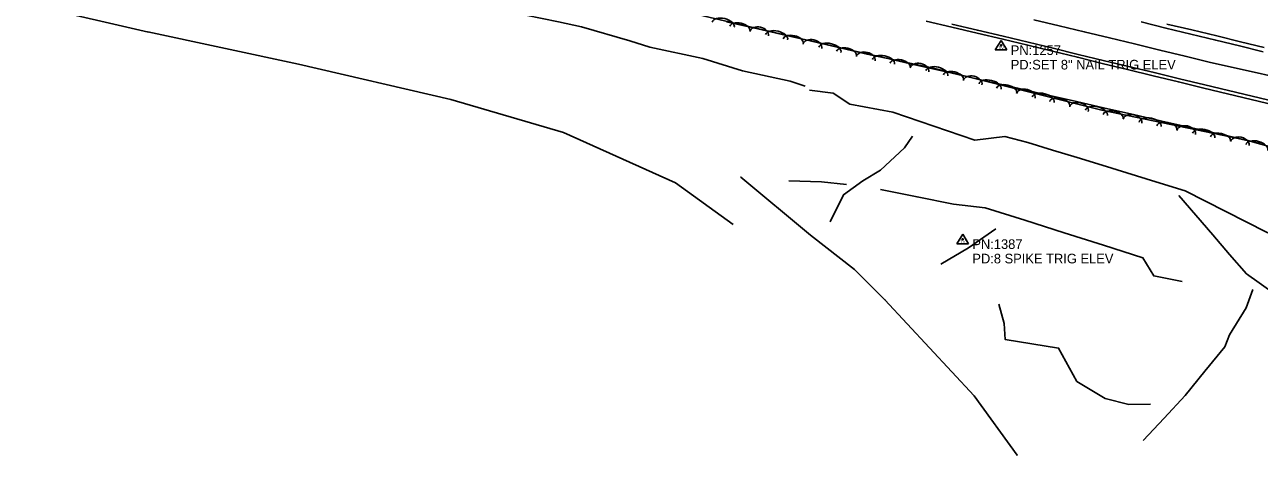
# Model space of a CAD drawing. Extents: x 1441650 to 1491889, y 345904 to 358319.
# Drawn here: x 1472209 to 1472850, y 348014 to 348237 of the extents above; entities that cross this region are included whole.
import ezdxf

# ---------------------------------------------------------------- set-up
doc = ezdxf.new("R2010")
doc.units = 0
for name, color, linetype in [('S_DITCHLINE', 7, 'Continuous'), ('S_EDGE_PAVEMENT', 7, 'Continuous'), ('S_FIBER_OPTIC_CABLE', 7, 'Continuous'), ('S_PAVEMENT_CROWN', 7, 'Continuous'), ('S_SECONDARY_CTL', 7, 'Continuous'), ('S_SECONDARY_CTL_ANNOT', 7, 'Continuous'), ('S_SHOULDER', 7, 'Continuous'), ('S_STREAM', 7, 'Continuous'), ('S_TRAILS', 7, 'Continuous'), ('S_TREE', 7, 'Continuous'), ('S_UTL_PT_SYM', 7, 'Continuous')]:
    doc.layers.add(name, color=color, linetype=linetype)

msp = doc.modelspace()

# ---------------------------------------------------------------- linework, layer by layer
at = {"layer": 'S_DITCHLINE'}
for points in [[(1472616.6, 348203.12), (1472628.91, 348201.58), (1472637.6, 348195.86), (1472659.92, 348191.68), (1472681.16, 348184.42), (1472702.41, 348177.15), (1472717.98, 348179), (1472729.89, 348175.86), (1472742.73, 348171.96), (1472755.57, 348168.06), (1472768.41, 348164.16), (1472781.26, 348160.26), (1472796.37, 348155.58), (1472811.49, 348150.89), (1472832.6, 348140.15), (1472853.72, 348129.4), (1472868.11, 348123.36), (1472882.49, 348117.31), (1472895.91, 348115.75), (1472909.33, 348114.19), (1472926.94, 348101.23), (1472915.49, 348083.35)], [(1472627.34, 348134.75), (1472634.2, 348148.83), (1472644.27, 348156.1), (1472653.43, 348161.61), (1472665.81, 348173.1), (1472670.12, 348179.17)], [(1472605.85, 348156.08), (1472622.77, 348155.53), (1472635.81, 348154.19)], [(1472653.52, 348151.57), (1472672.44, 348147.72), (1472691.37, 348143.87), (1472707.82, 348141.98), (1472728.26, 348135.53), (1472748.71, 348129.07), (1472769.16, 348122.61), (1472789.6, 348116.15), (1472795.24, 348106.65), (1472809.97, 348103.86)], [(1472808.21, 348148.34), (1472817.02, 348138.17), (1472825.82, 348128.01), (1472834.62, 348117.85), (1472843.42, 348107.69), (1472857.66, 348097.47), (1472871.9, 348087.25), (1472889.17, 348076.51), (1472906.43, 348065.77), (1472912.14, 348070), (1472925.33, 348055.15), (1472936.49, 348047.81)], [(1472684.7, 348112.7), (1472699.11, 348121.19), (1472713.24, 348131.17)], [(1472789.72, 348021.33), (1472800.65, 348032.93), (1472811.57, 348044.53), (1472821.83, 348057.18), (1472832.1, 348069.83), (1472834.49, 348076.18), (1472843.22, 348090.2), (1472846.64, 348099.56)], [(1472714.78, 348092.04), (1472717.7, 348081.91), (1472718.13, 348073.72), (1472731.99, 348071.48), (1472745.84, 348069.23), (1472755.31, 348051.94), (1472770.02, 348042.99), (1472782.27, 348040), (1472793.51, 348040.09)]]:
    msp.add_lwpolyline(points, dxfattribs=at)
at = {"layer": 'S_EDGE_PAVEMENT'}
for points in [[(1472690.46, 348237.39), (1472703.74, 348234.23), (1472717.03, 348231.08), (1472730.02, 348227.95), (1472743, 348224.81), (1472755.99, 348221.68), (1472768.97, 348218.55), (1472782.18, 348215.37), (1472795.39, 348212.18), (1472808.6, 348209), (1472821.81, 348205.81), (1472834.09, 348202.88), (1472846.37, 348199.95), (1472858.65, 348197.02)], [(1472788.64, 348238.49), (1472801.56, 348235.33), (1472814.47, 348232.17), (1472827.39, 348229.01), (1472839.71, 348226.04), (1472852.03, 348223.07)]]:
    msp.add_lwpolyline(points, dxfattribs=at)
at = {"layer": 'S_FIBER_OPTIC_CABLE'}
for p, q in [((1472581.02, 348158), (1472617.03, 348127.82)), ((1472617.03, 348127.82), (1472639.9, 348109.93)), ((1472639.9, 348109.93), (1472655.7, 348094.29)), ((1472655.7, 348094.29), (1472702.05, 348044.37)), ((1472702.05, 348044.37), (1472724.31, 348013.62))]:
    msp.add_line(p, q, dxfattribs=at)
at = {"layer": 'S_PAVEMENT_CROWN'}
msp.add_lwpolyline([(1472733.06, 348239.59), (1472746.12, 348236.49), (1472759.17, 348233.39), (1472772.22, 348230.28), (1472785.33, 348227.1), (1472798.44, 348223.91), (1472811.54, 348220.72), (1472824.65, 348217.53), (1472848.88, 348212.01), (1472873.11, 348206.48)], dxfattribs=at)
at = {"layer": 'S_SECONDARY_CTL'}
for p, q in [((1472716.03, 348228.93), (1472713.02, 348223.98)), ((1472716.03, 348228.93), (1472718.97, 348223.98)), ((1472713.02, 348223.98), (1472718.97, 348223.98)), ((1472696.11, 348128.29), (1472693.1, 348123.34)), ((1472696.11, 348128.29), (1472699.05, 348123.34)), ((1472693.1, 348123.34), (1472699.05, 348123.34))]:
    msp.add_line(p, q, dxfattribs=at)
for centre, radius in [((1472716.03, 348226.32), 0.311), ((1472716.03, 348226.32), 0.183), ((1472716.03, 348226.32), 0.103), ((1472696.11, 348125.68), 0.311), ((1472696.11, 348125.68), 0.183), ((1472696.11, 348125.68), 0.103)]:
    msp.add_circle(centre, radius, dxfattribs=at)
at = {"layer": 'S_SHOULDER'}
for points in [[(1472677.09, 348238.87), (1472690.39, 348235.79), (1472703.68, 348232.7), (1472716.98, 348229.62), (1472729.85, 348226.46), (1472742.73, 348223.31), (1472755.6, 348220.15), (1472768.47, 348217), (1472781.68, 348213.79), (1472794.88, 348210.58), (1472808.08, 348207.36), (1472821.28, 348204.15), (1472833.55, 348201.19), (1472845.82, 348198.23), (1472858.09, 348195.27)], [(1472802.04, 348237.42), (1472815, 348234.34), (1472827.97, 348231.25), (1472840.27, 348228.21), (1472852.57, 348225.17)]]:
    msp.add_lwpolyline(points, dxfattribs=at)
at = {"layer": 'S_STREAM'}
msp.add_lwpolyline([(1472444.13, 348247.75), (1472469.43, 348242.08), (1472486.34, 348238.54), (1472498.34, 348236.03), (1472523.41, 348228.72), (1472533.78, 348225.4), (1472561.32, 348219.45), (1472581.83, 348213.08), (1472606.48, 348207.84), (1472614.36, 348205.22)], dxfattribs=at)
at = {"layer": 'S_TRAILS'}
for points in [[(1472273.61, 348233.27), (1472215.87, 348246.47), (1472188.1, 348241.1), (1472144.88, 348248.22), (1472094.13, 348259.02), (1472055.89, 348267.66)], [(1472577.05, 348133.43), (1472547.14, 348154.91), (1472488.87, 348181.09), (1472430.5, 348198.21), (1472351.43, 348216.58), (1472273.19, 348233.41)]]:
    msp.add_lwpolyline(points, dxfattribs=at)
at = {"layer": 'S_TREE'}
for points in [[(1472310.15, 348303.67), (1472465.08, 348263.44), (1472535.44, 348247.8), (1472646.52, 348221.7), (1472680.95, 348214.5), (1472768.25, 348192.77), (1472844.04, 348176.91), (1472901.65, 348160.68), (1472928, 348153.12), (1472974.47, 348131.25), (1472985.82, 348129), (1472989.26, 348142.93), (1473004.35, 348152.55), (1473012.14, 348148.07), (1473011.33, 348127.41), (1473005.74, 348100.7), (1472997.92, 348078.83), (1472968.79, 348050.92), (1472925.63, 348015.56)], [(1472573.53, 348238.63), (1472589.83, 348234.91), (1472606.13, 348231.19), (1472622.43, 348227.47), (1472638.73, 348223.75), (1472655.03, 348220.03), (1472671.33, 348216.31), (1472687.63, 348212.6), (1472703.93, 348208.88), (1472720.24, 348205.16), (1472736.54, 348201.44), (1472752.84, 348197.72), (1472769.14, 348194), (1472785.44, 348190.28), (1472801.74, 348186.56), (1472818.04, 348182.84), (1472834.34, 348179.12), (1472850.64, 348175.41)], [(1472573.53, 348238.63), (1472589.83, 348234.91), (1472606.13, 348231.19), (1472622.43, 348227.47), (1472638.73, 348223.75), (1472655.03, 348220.04), (1472671.33, 348216.32), (1472687.64, 348212.6), (1472703.94, 348208.88), (1472720.24, 348205.16), (1472736.54, 348201.44), (1472752.84, 348197.72), (1472769.14, 348194), (1472785.44, 348190.28), (1472801.74, 348186.56), (1472818.04, 348182.85), (1472834.34, 348179.13), (1472850.64, 348175.41)]]:
    msp.add_lwpolyline(points, dxfattribs=at)
for centre, major_axis, ratio, start_param, end_param in [((1472571.86, 348237.06), (-5.71, 1.34), 0.55004, 3.141593, 6.283185), ((1472580.49, 348235.03), (-5.2, 1.22), 0.54066, 3.141593, 6.283185), ((1472590.46, 348232.42), (-4.82, 1.13), 0.685261, 3.141593, 6.283185), ((1472599.53, 348230.56), (-5.71, 1.34), 0.55004, 3.141593, 6.283185), ((1472608.17, 348228.53), (-5.2, 1.22), 0.54066, 3.141593, 6.283185), ((1472618.13, 348225.92), (-4.82, 1.13), 0.685261, 3.141593, 6.283185), ((1472627.21, 348224.06), (-5.71, 1.34), 0.55004, 3.141593, 6.283185), ((1472635.84, 348222.03), (-5.2, 1.22), 0.54066, 3.141593, 6.283185), ((1472645.81, 348219.42), (-4.82, 1.13), 0.685261, 3.141593, 6.283185), ((1472654.98, 348217.76), (-5.74, 1.2), 0.550037, 3.141593, 6.283185), ((1472663.66, 348215.95), (-5.23, 1.1), 0.540657, 3.141593, 6.283185), ((1472673.69, 348213.58), (-4.85, 1.02), 0.685257, 3.141593, 6.283185), ((1472682.71, 348211.87), (-5.69, 1.42), 0.550041, 3.141593, 6.283185), ((1472691.31, 348209.73), (-5.19, 1.29), 0.540661, 3.141593, 6.283185), ((1472701.25, 348206.99), (-4.81, 1.2), 0.685263, 3.141593, 6.283185), ((1472710.29, 348205.01), (-5.69, 1.42), 0.550041, 3.141593, 6.283185), ((1472718.9, 348202.87), (-5.19, 1.29), 0.540661, 3.141593, 6.283185), ((1472728.83, 348200.12), (-4.81, 1.2), 0.685263, 3.141593, 6.283185), ((1472737.88, 348198.14), (-5.69, 1.42), 0.550041, 3.141593, 6.283185), ((1472746.49, 348196), (-5.19, 1.29), 0.540661, 3.141593, 6.283185), ((1472756.42, 348193.26), (-4.81, 1.2), 0.685263, 3.141593, 6.283185), ((1472765.47, 348191.28), (-5.69, 1.42), 0.550041, 3.141593, 6.283185), ((1472774.2, 348189.36), (-5.23, 1.1), 0.540657, 3.141586, 6.283179), ((1472784.23, 348186.99), (-4.85, 1.02), 0.685258, 3.141581, 6.283174), ((1472793.35, 348185.35), (-5.74, 1.2), 0.550037, 3.141586, 6.283178), ((1472802.03, 348183.53), (-5.23, 1.1), 0.540657, 3.141586, 6.283179), ((1472812.06, 348181.17), (-4.85, 1.02), 0.685258, 3.141581, 6.283174), ((1472821.17, 348179.52), (-5.74, 1.2), 0.550037, 3.141586, 6.283178), ((1472829.85, 348177.71), (-5.23, 1.1), 0.540657, 3.141586, 6.283179), ((1472839.88, 348175.34), (-4.85, 1.02), 0.685258, 3.141581, 6.283174), ((1472848.77, 348173.37), (-5.65, 1.59), 0.550047, 3.141622, 6.283214)]:
    msp.add_ellipse(centre, major_axis=major_axis, ratio=ratio, start_param=start_param, end_param=end_param, dxfattribs=at)
at = {"layer": 'S_UTL_PT_SYM'}
for points in [[(1472581.02, 348158), (1472581.02, 348158.05), (1472581.02, 348158), (1472580.97, 348158), (1472581.02, 348158), (1472581.02, 348157.95), (1472581.02, 348158), (1472581.07, 348158)], [(1472617.03, 348127.82), (1472617.03, 348127.87), (1472617.03, 348127.82), (1472616.98, 348127.82), (1472617.03, 348127.82), (1472617.03, 348127.77), (1472617.03, 348127.82), (1472617.08, 348127.82)], [(1472639.9, 348109.93), (1472639.9, 348109.98), (1472639.9, 348109.93), (1472639.85, 348109.93), (1472639.9, 348109.93), (1472639.9, 348109.88), (1472639.9, 348109.93), (1472639.95, 348109.93)], [(1472655.7, 348094.29), (1472655.7, 348094.34), (1472655.7, 348094.29), (1472655.65, 348094.29), (1472655.7, 348094.29), (1472655.7, 348094.24), (1472655.7, 348094.29), (1472655.75, 348094.29)], [(1472702.05, 348044.37), (1472702.05, 348044.42), (1472702.05, 348044.37), (1472702, 348044.37), (1472702.05, 348044.37), (1472702.05, 348044.32), (1472702.05, 348044.37), (1472702.1, 348044.37)], [(1472724.31, 348013.62), (1472724.31, 348013.67), (1472724.31, 348013.62), (1472724.26, 348013.62), (1472724.31, 348013.62), (1472724.31, 348013.57), (1472724.31, 348013.62), (1472724.36, 348013.62)]]:
    msp.add_lwpolyline(points, dxfattribs=at)

# ---------------------------------------------------------------- texts
at = {"layer": 'S_SECONDARY_CTL'}
for p in [(1472714.82, 348224.31), (1472694.9, 348123.67)]:
    msp.add_text('TV', height=1.5, rotation=360, dxfattribs=at).set_placement(p)
at = {"layer": 'S_SECONDARY_CTL_ANNOT'}
for s, p in [('PN:1257', (1472721.03, 348221.32)), ('PD:SET 8" NAIL TRIG ELEV', (1472721.03, 348213.82)), ('PN:1387', (1472701.11, 348120.68)), ('PD:8 SPIKE TRIG ELEV', (1472701.11, 348113.18))]:
    msp.add_text(s, height=5, dxfattribs=at).set_placement(p)

doc.saveas('drawing.dxf')
